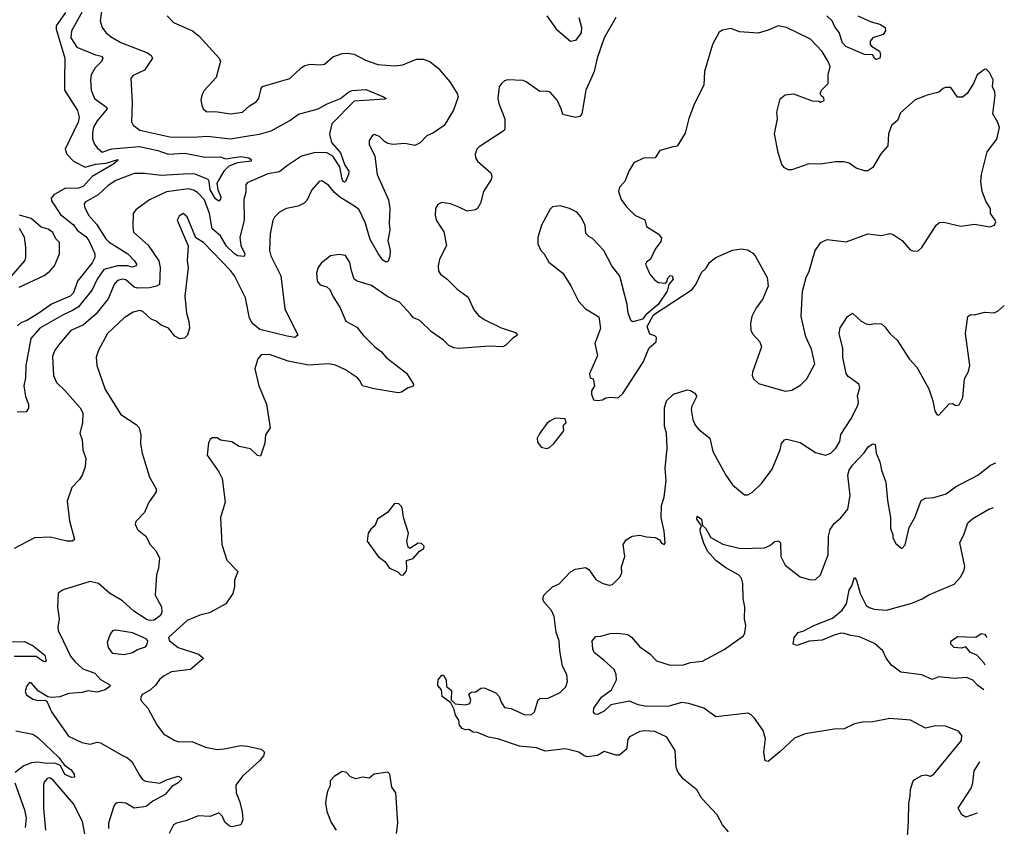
# Model space of a CAD drawing. Extents: x 1552033 to 1694788, y 811965 to 917215.
# Tile 576 of 632: x 1687497 to 1693322, y 870071 to 874852. Entities that reach past the tile are written whole.
import ezdxf

# ---------------------------------------------------------------- set-up
doc = ezdxf.new("R2010")
doc.units = 0

msp = doc.modelspace()

# ---------------------------------------------------------------- linework, layer by layer
at = {"layer": '0CON20XD'}
for points in [[(1687983.2, 874915), (1687973.5, 874845), (1687986, 874806), (1688006.9, 874776.9), (1688035, 874751.5), (1688095, 874717.1), (1688254, 874655), (1688275, 874640), (1688282, 874625), (1688236.3, 874553.7), (1688169.1, 874520.9), (1688154, 874505), (1688162, 874362), (1688158.2, 874248.2), (1688167.8, 874227.8), (1688208, 874198), (1688385, 874158.7), (1688523, 874157), (1688607.3, 874162.7), (1688745, 874146.5), (1688863.4, 874166.6), (1688915, 874173.6), (1688985, 874193.3), (1689095.8, 874255), (1689147.5, 874292.5), (1689262, 874325), (1689315.3, 874354.7), (1689395, 874384.7), (1689445, 874423.9), (1689465, 874432.2), (1689545, 874437.7), (1689648.8, 874395), (1689665.8, 874385), (1689657.8, 874382.2), (1689475, 874369.5), (1689343.9, 874235), (1689329.4, 874175), (1689341.5, 874125), (1689395, 874063.3), (1689420.5, 873990.5), (1689444.6, 873955), (1689442.1, 873935), (1689425.6, 873894.4), (1689419.2, 873890.8), (1689410, 873895), (1689405, 873907.5), (1689391.8, 873981.8), (1689348.9, 874045), (1689313.6, 874063.6), (1689245, 874065.8), (1689165.3, 874044.7), (1689074.8, 873985.2), (1689035, 873951.3), (1688965, 873939.5), (1688843.1, 873886.9), (1688834.4, 873875), (1688835, 873830), (1688822.6, 873787.4), (1688825.9, 873665), (1688798.9, 873565), (1688804.6, 873514.6), (1688828.5, 873465), (1688825, 873449.2), (1688785, 873454.7), (1688768.2, 873465), (1688721.4, 873511.4), (1688685, 873573.4), (1688635, 873613.2), (1688619.4, 873705), (1688591.4, 873785), (1688548.7, 873828.7), (1688525, 873843.3), (1688495, 873850.5), (1688366.4, 873833.6), (1688265, 873785.6), (1688184.6, 873725.4), (1688169.2, 873705), (1688165.8, 873625), (1688170.8, 873595), (1688257.7, 873517.7), (1688321.3, 873425), (1688328, 873385), (1688325.2, 873284.8), (1688306.3, 873273.7), (1688266.1, 873263.9), (1688195, 873262.9), (1688175, 873269.5), (1688125, 873312.2), (1688104.7, 873315.3), (1688075, 873307.3), (1688055.8, 873284.2), (1688020.5, 873199.5), (1687950.1, 873109.9), (1687873.9, 873046.1), (1687798.8, 873011.2), (1687735, 872934.2), (1687705.7, 872895), (1687691.7, 872858.3), (1687697.1, 872745), (1687715, 872704), (1687765, 872657.5), (1687855.6, 872555), (1687870.5, 872525), (1687868.1, 872465), (1687852.9, 872405), (1687865.8, 872365), (1687870, 872305), (1687888, 872255), (1687884, 872205), (1687869.5, 872160.5), (1687850.7, 872129.3), (1687806.4, 872083.6), (1687778.3, 872001.7), (1687791.2, 871885), (1687821.2, 871775), (1687810, 871765), (1687775.7, 871764.3), (1687677.9, 871787.9), (1687585, 871785.3), (1687465, 871722.5)], [(1687864.8, 874895), (1687803.1, 874785), (1687800.5, 874745), (1687835, 874689.2), (1687945, 874643.7), (1687982, 874635), (1687988.5, 874625), (1687981.1, 874605), (1687943.6, 874566.4), (1687920, 874525), (1687916.1, 874496.1), (1687920.4, 874435), (1687940, 874385), (1688010, 874335), (1688014.2, 874325), (1687955, 874252.2), (1687934.7, 874215), (1687927.3, 874182.7), (1687928.9, 874145), (1687940.6, 874115), (1687955, 874092.9), (1687985, 874068.6), (1688042.8, 874087.2), (1688205, 874101.3), (1688315, 874077), (1688375, 874056.1), (1688475, 874062.7), (1688595, 874038.9), (1688685, 874039.3), (1688715, 874027.3), (1688805, 874041.3), (1688852, 874035), (1688866.2, 874025), (1688866.7, 874015), (1688785, 874004.5), (1688735, 873985.5), (1688705.4, 873955), (1688664.4, 873885), (1688668.7, 873845), (1688686.2, 873803.8), (1688685, 873788.8), (1688675, 873778.6), (1688655, 873791.5), (1688623.8, 873845), (1688618.2, 873895), (1688611.5, 873905), (1688535, 873938.2), (1688499.5, 873939.5), (1688335, 873929.3), (1688235, 873942.3), (1688175, 873941.1), (1688065, 873900.7), (1688020.6, 873869.4), (1687960.8, 873815), (1687885, 873772), (1687878.6, 873761.4), (1687880.6, 873745), (1687904.6, 873694.6), (1687950.7, 873640.7), (1688007.5, 873555), (1688027.5, 873535), (1688136.4, 873466.4), (1688176.7, 873425), (1688188.2, 873405), (1688185.3, 873394.7), (1688165, 873386.2), (1688134.1, 873394.1), (1688075, 873394.9), (1687995, 873372.9), (1687955.7, 873315), (1687926.5, 873253.5), (1687845, 873152), (1687810.4, 873129.6), (1687755, 873104.8), (1687616.2, 873025), (1687562.4, 872965), (1687534.3, 872805), (1687532, 872732), (1687521.1, 872685), (1687531.8, 872621.8), (1687550, 872575), (1687548.5, 872551.5), (1687535, 872530.6), (1687482, 872528)], [(1687767.6, 874895), (1687712.5, 874815), (1687712.5, 874795), (1687764.8, 874625), (1687761.6, 874495)], [(1691024.4, 874865.6), (1690955.6, 874745), (1690914.1, 874624.1), (1690895.8, 874545), (1690875, 874496.2), (1690847.1, 874435), (1690822, 874295), (1690810.8, 874279.2), (1690785, 874272.9), (1690710, 874290), (1690701.2, 874325), (1690675.9, 874375.9), (1690635, 874422), (1690615, 874428), (1690575, 874426.7), (1690492.5, 874485), (1690475, 874491.2), (1690383.9, 874496.1), (1690365, 874490), (1690346.7, 874475), (1690334, 874455), (1690325.8, 874385), (1690331.4, 874355), (1690368, 874265), (1690367.5, 874205), (1690362.5, 874195), (1690215, 874100), (1690202, 874085), (1690191.2, 874055), (1690194, 874035), (1690206.2, 874015), (1690284, 873945), (1690290, 873925), (1690285.8, 873905), (1690241.9, 873835), (1690224.2, 873765), (1690205, 873733.8), (1690194.1, 873725.9), (1690145, 873719.2), (1690095, 873741.9), (1690045, 873762.5), (1689995, 873770), (1689971.3, 873758.7), (1689958, 873735), (1689955.7, 873695), (1689961.4, 873665), (1690005.8, 873595.8), (1690022, 873515), (1689980, 873435), (1689972, 873395), (1689975, 873362.5), (1689986.7, 873345), (1690026.2, 873315), (1690085, 873256), (1690150.3, 873210.3), (1690184.3, 873135), (1690210.6, 873100.6), (1690245, 873077.1), (1690345, 873028.6), (1690429.5, 872999.5), (1690442.5, 872985), (1690415, 872966.7), (1690373.3, 872925), (1690355, 872915.8), (1690275, 872919.2), (1690095, 872905.6), (1690065, 872908.5), (1690035, 872922.9), (1690005, 872954.2), (1689933.2, 873003.2), (1689865, 873070.8), (1689826.7, 873086.7), (1689809.5, 873109.5), (1689745, 873180), (1689675, 873210.8), (1689578.3, 873278.3), (1689494.2, 873304.2), (1689476.7, 873315), (1689459.2, 873365), (1689450, 873415), (1689425, 873456.2), (1689385, 873461.2), (1689335, 873453.8), (1689280.3, 873409.7), (1689263.8, 873385), (1689253.6, 873353.6), (1689257.5, 873305), (1689275, 873282.5), (1689315, 873270), (1689332.5, 873255), (1689351.7, 873211.7), (1689390.7, 873150.7), (1689427, 873067), (1689491.9, 873031.9), (1689528.8, 872985), (1689598, 872915), (1689637.5, 872885), (1689663.6, 872853.6), (1689785, 872758.8), (1689826.7, 872695), (1689825, 872682.5), (1689795, 872673.3), (1689755, 872646.7), (1689736.1, 872643.9), (1689594, 872666), (1689525, 872684), (1689508.3, 872718.3), (1689495, 872732), (1689425, 872778.6), (1689365, 872807.5), (1689325, 872815.4), (1689206.4, 872806.4), (1689085, 872830), (1688975, 872870.8), (1688925, 872868.8), (1688906.1, 872843.9), (1688888.8, 872785), (1688911.2, 872685), (1688958, 872575), (1688978.8, 872435), (1688951.2, 872395), (1688946.9, 872345), (1688921.7, 872268.3), (1688905, 872272.5), (1688861.7, 872311.7), (1688796.1, 872326.1), (1688752.5, 872352.5), (1688685, 872362.5), (1688665, 872377.5), (1688635, 872377.5), (1688623.6, 872366.4), (1688613.6, 872346.4), (1688606.7, 872275), (1688676, 872175), (1688695.7, 872135.7), (1688712, 871995), (1688685.8, 871905), (1688692.9, 871745), (1688721.7, 871651.7), (1688787.5, 871585), (1688767.5, 871535), (1688767, 871497), (1688757.5, 871455), (1688716.1, 871393.9), (1688619.8, 871340.2), (1688563.2, 871326.8), (1688487.5, 871295), (1688376.7, 871195), (1688383.8, 871175), (1688435, 871136), (1688555, 871096.2), (1688582.5, 871075), (1688577.5, 871065), (1688507.5, 871005), (1688395, 870990.6), (1688352.7, 870967.3), (1688323.7, 870946.3), (1688302.2, 870915), (1688270.6, 870885), (1688220, 870855), (1688211.2, 870831.2), (1688217, 870817), (1688255, 870776.2), (1688307.9, 870677.9), (1688348.8, 870625), (1688414.4, 870584.4), (1688437.7, 870577.7), (1688515, 870578.9), (1688596.7, 870545), (1688665, 870532.7), (1688707.5, 870535), (1688805, 870555.6), (1688845, 870552.2), (1688925, 870532.9), (1688945.8, 870515), (1688940, 870495), (1688916, 870464), (1688815.5, 870374.5), (1688775, 870320), (1688776.9, 870275), (1688797.9, 870225), (1688813.3, 870165), (1688817.1, 870115), (1688805, 870086.2), (1688755, 870074.2), (1688738.8, 870078.8), (1688711.2, 870101.2), (1688696.7, 870135), (1688675, 870156), (1688625, 870136), (1688555, 870138.8), (1688479.2, 870109.2), (1688424.5, 870095.5), (1688406.7, 870085), (1688381.2, 870035)], [(1688370, 874875), (1688406.7, 874835), (1688518.8, 874785), (1688558.8, 874755), (1688678, 874625), (1688684.2, 874605), (1688677.5, 874577.5), (1688659.7, 874510.3), (1688587.7, 874432.3), (1688574.2, 874405.8), (1688568.8, 874375), (1688573.8, 874345), (1688582, 874325), (1688605, 874307.1), (1688655, 874307.5), (1688745, 874294.1), (1688815.4, 874304.6), (1688857.6, 874342.4), (1688896.2, 874365), (1688912, 874385), (1688925.9, 874444.1), (1688934.4, 874455.6), (1689095, 874502.9), (1689162.6, 874567.4), (1689185, 874580.8), (1689215, 874589.2), (1689275, 874584.2), (1689300.5, 874589.5), (1689348.8, 874631.2), (1689405, 874652.2), (1689435, 874654.4), (1689475, 874647.8), (1689542, 874612), (1689615, 874585.8), (1689715, 874578.1), (1689764.5, 874585.5), (1689845, 874617.5), (1689885, 874618), (1689924.1, 874604.1), (1689975, 874562)], [(1690804.6, 874865), (1690820.5, 874805), (1690818.8, 874775), (1690785, 874729.6), (1690755, 874722.7), (1690678.6, 874788.6), (1690617.7, 874875)], [(1692455.5, 874875.5), (1692535, 874839.4), (1692586.7, 874825), (1692618, 874805), (1692620, 874785), (1692606, 874765), (1692544.7, 874745.3), (1692528.1, 874725), (1692528.6, 874705), (1692535.5, 874695.5), (1692583.8, 874665), (1692590, 874645), (1692586.7, 874625), (1692565, 874616.7), (1692555, 874622.5), (1692543.8, 874643.8), (1692495, 874646), (1692385, 874692.9), (1692365.6, 874715.6), (1692345, 874775.8), (1692319.2, 874809.2), (1692304.5, 874845), (1692273.1, 874875)], [(1690915, 872597.5), (1690945, 872602.5), (1690965, 872612.5), (1690995, 872616.7), (1691037, 872613), (1691065, 872640), (1691186.4, 872825), (1691221.2, 872908.8), (1691262.5, 872945), (1691265, 872970), (1691255, 872980), (1691225, 872990), (1691210, 873035), (1691246.2, 873105), (1691475.5, 873254.5), (1691497.1, 873285), (1691531.5, 873355), (1691559.3, 873380.7), (1691578.1, 873415), (1691615, 873444.4), (1691715, 873488.1), (1691765, 873495.7), (1691805, 873488.6), (1691835, 873470.8), (1691848.6, 873455), (1691919.2, 873325), (1691926, 873275), (1691890.8, 873195), (1691855, 873146), (1691829.4, 873095), (1691820.6, 873055), (1691823, 873013), (1691835, 872990), (1691876.2, 872945), (1691886, 872915), (1691833.3, 872765), (1691830, 872745), (1691837.5, 872725), (1691868.3, 872698.3), (1692025, 872652.9), (1692065, 872659.2), (1692119.3, 872690.7), (1692153.2, 872726.8), (1692200.8, 872815), (1692182.1, 872902.1), (1692148, 872975), (1692120.6, 873095), (1692128.6, 873245), (1692150, 873325), (1692167.4, 873362.6), (1692203.9, 873486.1), (1692236.3, 873533.7), (1692275, 873551.4), (1692386.4, 873536.4), (1692515, 873584), (1692595, 873573.8), (1692645, 873586.2), (1692665, 873580), (1692717.5, 873545), (1692765, 873490), (1692785, 873482.5), (1692813, 873483), (1692835, 873503.3), (1692918.8, 873635), (1692939.5, 873650.5), (1692965, 873653.8), (1693065, 873628.8), (1693145, 873642), (1693236.4, 873626.4), (1693263.3, 873635), (1693271.2, 873655), (1693268.8, 873665), (1693240, 873705), (1693240, 873735), (1693214.2, 873774.2), (1693192, 873835), (1693184, 873895), (1693187.5, 873935), (1693221.2, 874068.8), (1693277.5, 874145), (1693293.9, 874213.9), (1693284.2, 874244.2), (1693253.8, 874295), (1693268, 874405), (1693265.8, 874425.8), (1693252.5, 874455), (1693256.2, 874495), (1693235, 874540), (1693215, 874560), (1693205, 874557.5), (1693162.5, 874525), (1693140, 874475), (1693102.5, 874415), (1693075, 874392.5), (1693045, 874392.5), (1693005, 874450), (1692975, 874450), (1692960, 874445), (1692935, 874423.3), (1692865, 874406), (1692795, 874376.7), (1692708.8, 874301.2), (1692690, 874255), (1692653.8, 874225), (1692637, 874177), (1692633.3, 874105), (1692591.7, 874058.3), (1692545, 873977.5), (1692515, 873957.5), (1692495, 873957.5), (1692445, 873973.3), (1692405, 874002.5), (1692375, 874010), (1692325, 874010), (1692233.9, 873996.1), (1692165, 873998.8), (1692065, 873962.9), (1692045, 873962.5), (1692021.2, 873975), (1692006, 873995), (1691984.4, 874065), (1691963, 874177), (1691980, 874265), (1691975.8, 874305), (1691996.1, 874383.9), (1692025, 874406.7), (1692075, 874413.3), (1692185, 874372.5), (1692225, 874370), (1692235, 874363.3), (1692256.4, 874373.6), (1692255, 874390), (1692240, 874400), (1692232.5, 874415), (1692240, 874435), (1692280, 874475), (1692280, 874525), (1692292, 874575), (1692280.8, 874605), (1692244.3, 874664.3), (1692175, 874737.5), (1692033.9, 874806.1), (1691984.1, 874815.9), (1691925, 874790), (1691865, 874772.5), (1691755, 874780), (1691705, 874800), (1691655, 874790), (1691635, 874777.5), (1691595.7, 874705), (1691548, 874545), (1691543.6, 874463.6), (1691489.2, 874355), (1691456.4, 874266.4), (1691435, 874180), (1691386.4, 874103.6), (1691355, 874097.5), (1691285, 874077.5), (1691256, 874034), (1691187, 874033), (1691130, 874005), (1691101.2, 873955), (1691077.5, 873895), (1691045, 873860), (1691040, 873835), (1691055, 873787.5), (1691086.7, 873745), (1691136.7, 873695), (1691195, 873667.5), (1691205, 873627.5), (1691273.6, 873583.6), (1691295, 873560), (1691290.7, 873539.3), (1691256.4, 873493.6), (1691230, 873435), (1691205, 873416), (1691200, 873405), (1691225.8, 873345), (1691255, 873310), (1691277, 873297), (1691317, 873293), (1691326.7, 873303.3), (1691329.3, 873320.7), (1691345, 873337.5), (1691357.5, 873335), (1691363.3, 873315), (1691336.7, 873285), (1691328.1, 873245), (1691274.5, 873165.5), (1691200.8, 873105), (1691181.4, 873078.6), (1691125, 873062.5), (1691115, 873070), (1691096.7, 873115), (1691091.2, 873165), (1691046.7, 873333.3), (1691000, 873395), (1690953.3, 873485), (1690885, 873557.5), (1690865, 873567.5), (1690846.4, 873586.4), (1690842.5, 873635), (1690817.5, 873685), (1690793, 873713), (1690750, 873735), (1690695, 873750), (1690650, 873745), (1690635, 873730), (1690583.3, 873635), (1690563, 873563), (1690562.5, 873525), (1690580, 873485), (1690600, 873465), (1690627, 873417), (1690710.5, 873350.5), (1690757, 873277), (1690803.3, 873185), (1690845, 873140), (1690922.5, 873092.5), (1690933.6, 873023.6), (1690898.8, 872935), (1690916.2, 872865), (1690867.5, 872755), (1690871.7, 872731.7), (1690890, 872725), (1690897.5, 872685), (1690880, 872655), (1690880, 872635), (1690891.7, 872601.7), (1690915, 872597.5)], [(1689975, 874562), (1690041.4, 874485), (1690085.6, 874415), (1690091.4, 874395), (1690062.7, 874317.3), (1690008.6, 874225), (1689945, 874182.5), (1689905, 874163.8), (1689866.4, 874123.6), (1689835, 874107.1), (1689775, 874118.6), (1689705, 874112.9), (1689675, 874119.4), (1689655, 874130.8), (1689625, 874161.4), (1689595, 874172.5), (1689582, 874165), (1689564.2, 874135.8), (1689565, 874112.5), (1689598.6, 874045), (1689612.1, 873935), (1689678.1, 873785), (1689686.7, 873735), (1689682.5, 873647.5), (1689686.5, 873605), (1689674.5, 873545), (1689688.4, 873485), (1689687.4, 873452.6), (1689677.2, 873422.8), (1689665, 873415.7), (1689645, 873427.5), (1689617.4, 873467.4), (1689571.2, 873551.2), (1689541.9, 873651.9), (1689505, 873725.4), (1689484.6, 873745), (1689390.6, 873800.6), (1689359, 873829), (1689325, 873872.5), (1689285, 873897.8), (1689268.8, 873895), (1689224.6, 873845.4), (1689195, 873781.2), (1689180, 873765), (1689145, 873747.1), (1689075.9, 873734.1), (1689035, 873713.3), (1689005, 873683.3), (1688995, 873662.5), (1688979.4, 873585), (1688975.7, 873485), (1688983.1, 873455), (1689041.8, 873335), (1689065, 873141.2), (1689142, 872985), (1689125, 872970), (1689079.2, 872979.2), (1688918.2, 873018.2), (1688873.8, 873053.8), (1688857.2, 873085), (1688832.4, 873205), (1688768.4, 873335), (1688745, 873367.3), (1688585, 873532.7), (1688540, 873560), (1688487.3, 873685), (1688465, 873705.6), (1688440.7, 873689.3), (1688429.2, 873665), (1688493.9, 873513.9), (1688488.6, 873425), (1688492.9, 873385), (1688473.6, 873215), (1688483.8, 873113.8), (1688496.9, 873065), (1688501.5, 873025), (1688489.5, 872985), (1688472.4, 872967.6), (1688445, 872963.3), (1688415, 872978.2), (1688376.9, 873025), (1688333.8, 873043.8), (1688305, 873068), (1688275, 873078.8), (1688225.4, 873125.4), (1688205, 873130), (1688169.1, 873120.9), (1688115, 873086.7), (1688017.5, 872995), (1687964.2, 872895), (1687950, 872855), (1687954.3, 872805), (1688002.6, 872662.6), (1688096, 872515), (1688186.1, 872456.1), (1688204.4, 872435), (1688214.4, 872395), (1688211.7, 872341.7), (1688221.1, 872285), (1688264.5, 872144.5), (1688303.8, 872075), (1688303.6, 872056.4), (1688258.8, 871991.2), (1688235.8, 871935), (1688185, 871881.2), (1688180, 871865), (1688195, 871833.3), (1688243.3, 871795), (1688270, 871745), (1688305.5, 871705.5), (1688324.2, 871665), (1688317.5, 871605), (1688305.8, 871565.8), (1688298.6, 871445), (1688336.5, 871376.5), (1688338, 871345), (1688330.4, 871325), (1688292.9, 871297.1), (1688265, 871295.2), (1688245, 871302.9), (1688171.6, 871351.6), (1688105, 871411.5), (1688028, 871458), (1687962.5, 871515), (1687913.8, 871526.2), (1687753.6, 871476.4), (1687725, 871457.5), (1687720, 871375), (1687730, 871305), (1687721.9, 871255), (1687724.4, 871235), (1687736.7, 871213.3), (1687798.1, 871085), (1687822.7, 871052.7), (1687869.9, 871009.9), (1687942.7, 870982.7), (1687975, 870945.8), (1688030, 870915), (1688030, 870905), (1688002, 870885), (1687955, 870872), (1687901.6, 870878.4), (1687865, 870868.9), (1687787.5, 870862.5), (1687735, 870844.4), (1687685, 870839.2), (1687663.8, 870843.8), (1687608, 870878), (1687565, 870926.7), (1687555, 870927.5), (1687537.5, 870905), (1687530, 870875), (1687537.5, 870855), (1687575, 870828.8), (1687605, 870821.2), (1687645, 870823.8), (1687658, 870818), (1687685.8, 870755), (1687785, 870610.6), (1687865, 870572.2), (1687915, 870564.3), (1687955, 870574.2), (1687975, 870572), (1688105, 870497.1), (1688135, 870482.9), (1688161.3, 870461.3), (1688205, 870380), (1688224.3, 870355), (1688241.2, 870345), (1688326.9, 870333.1), (1688365, 870352.2), (1688435, 870374.5), (1688452.9, 870365), (1688453.5, 870355), (1688435.5, 870335), (1688396.9, 870313.1), (1688356.9, 870265), (1688284.8, 870225.2), (1688245, 870194.1), (1688175, 870184.6), (1688125, 870213.6), (1688085, 870218.6), (1688066.9, 870213.1), (1688055, 870196.2), (1688021.9, 870095), (1688021.9, 870065)], [(1687761.6, 874495), (1687762.8, 874435), (1687838.2, 874315), (1687850, 874275), (1687843.3, 874245), (1687766.8, 874085), (1687775.8, 874055.8), (1687815, 874013.8), (1687885, 873979.1), (1687945, 873997.1), (1688007.8, 874002.2), (1688077.5, 874025), (1688073.8, 874015), (1688047.5, 873995), (1687925, 873923.6), (1687872.3, 873865), (1687845, 873855.2), (1687765, 873852.1), (1687699.2, 873815), (1687683.3, 873795), (1687685, 873778.8), (1687738.3, 873698.3), (1687815, 873637.5), (1687836.5, 873605), (1687888.2, 873568.1), (1687905.7, 873545), (1687942.2, 873465), (1687941.5, 873445), (1687925, 873413.5), (1687839.6, 873305), (1687815, 873234.5), (1687795, 873215.4), (1687685, 873168.4), (1687610.5, 873115), (1687538.8, 873071.2), (1687503.5, 873056.5), (1687485, 873039.5)], [(1687495, 873268.2), (1687642.8, 873337.2), (1687676.4, 873363.6), (1687703.9, 873395), (1687731.8, 873465), (1687732.1, 873532.1), (1687711.8, 873555), (1687693, 873593), (1687665, 873611.1), (1687625, 873622.9), (1687565, 873674.8), (1687495.7, 873694.3)], [(1687397.5, 873275), (1687527.3, 873425), (1687533.6, 873445), (1687534, 873506), (1687524.7, 873565), (1687496, 873616)], [(1690525, 870738.6), (1690542.9, 870755), (1690565, 870825.6), (1690575, 870833.1), (1690623.4, 870836.6), (1690695, 870869.2), (1690727.8, 870902.2), (1690737.1, 870935), (1690733.1, 870975), (1690707.5, 871025), (1690692, 871115), (1690688.9, 871175), (1690670.4, 871225), (1690659.1, 871319.1), (1690644, 871355), (1690597.5, 871405), (1690592.5, 871425), (1690597.5, 871445), (1690650, 871495), (1690687.9, 871512.1), (1690755, 871584), (1690785, 871600), (1690845, 871610), (1690865, 871596.7), (1690905, 871538), (1690947.5, 871515), (1690985, 871504.3), (1691005, 871508.8), (1691045, 871550), (1691058.8, 871575), (1691057, 871613), (1691076.7, 871675), (1691067.5, 871745), (1691085, 871772.5), (1691120, 871795), (1691165, 871800), (1691205, 871790), (1691256.4, 871786.4), (1691283, 871773), (1691295, 871752.5), (1691310, 871745), (1691316.2, 871755), (1691310, 871825), (1691291.4, 871905), (1691294.3, 871975.7), (1691310, 872025), (1691321.1, 872125), (1691316.1, 872195), (1691327.7, 872315), (1691324.3, 872405), (1691311.4, 872445), (1691311.4, 872555), (1691323.1, 872595), (1691365, 872634.4), (1691445, 872660), (1691466.3, 872656.3), (1691491.1, 872641.1), (1691500.6, 872625), (1691499.4, 872615), (1691472.9, 872565), (1691470, 872545), (1691480, 872485), (1691492.6, 872452.6), (1691515.4, 872425.4), (1691580.8, 872375), (1691596.9, 872295), (1691675, 872156.2), (1691715, 872099.2), (1691785, 872040), (1691805, 872038.8), (1691833.3, 872055), (1691885, 872105.8), (1691948.6, 872191.4), (1691995.6, 872305), (1692005, 872343.3), (1692022.5, 872365), (1692035, 872368), (1692115, 872350), (1692205, 872290.8), (1692264.2, 872274.2), (1692295, 872286), (1692325, 872316), (1692348.2, 872355), (1692355, 872396.2), (1692415, 872486.2), (1692455, 872567.5), (1692459.2, 872585), (1692454.1, 872625.9), (1692467.8, 872675), (1692460.6, 872695), (1692398.9, 872738.9), (1692387, 872757), (1692366.4, 872855), (1692366.1, 872906.1), (1692345.9, 872994.1), (1692351.7, 873028.3), (1692393.8, 873095), (1692425, 873113.8), (1692475, 873068), (1692505, 873051.4), (1692525, 873046.9), (1692555.9, 873054.1), (1692595, 873051.2), (1692615, 873034), (1692645.6, 872995), (1692688.6, 872955), (1692758.8, 872845), (1692804, 872795), (1692875, 872667.5), (1692900, 872595), (1692911.2, 872535), (1692925, 872512.5), (1692935, 872510), (1692995, 872577.5), (1693015, 872580), (1693035, 872567.5), (1693055, 872572.5), (1693076.2, 872615), (1693087.5, 872725), (1693110.5, 872769.5), (1693117.5, 872805), (1693092.9, 872995), (1693105.8, 873094.2), (1693125, 873106.2), (1693145.9, 873104.1), (1693205, 873120), (1693263, 873117), (1693285, 873127.5), (1693322.1, 873159.7)], [(1690615, 872313.3), (1690630.7, 872319.3), (1690656.4, 872343.6), (1690710.7, 872409.3), (1690716.7, 872425), (1690713.3, 872446.7), (1690720, 872460), (1690730, 872465), (1690725, 872490), (1690665, 872492.5), (1690633.8, 872476.2), (1690615, 872462.5), (1690570.8, 872399.2), (1690558.8, 872375), (1690560.5, 872350.5), (1690581.7, 872321.7), (1690615, 872313.3)], [(1692748.7, 870015), (1692756, 870105), (1692756.6, 870215), (1692765.8, 870255), (1692766.5, 870295), (1692780, 870340), (1692788.3, 870351.7), (1692835, 870377.5), (1692855, 870380.8), (1692885, 870374.3), (1692905, 870385.6), (1693068, 870585), (1693071.2, 870615), (1693050.8, 870640.8), (1692975, 870670), (1692915, 870671.5), (1692855, 870657.5), (1692767.5, 870705), (1692645, 870715.7), (1692545, 870695.8), (1692485, 870693.8), (1692435, 870683.8), (1692375, 870654), (1692315, 870651.4), (1692145, 870623.8), (1692081.7, 870598.3), (1691995, 870518), (1691925, 870460), (1691907.5, 870465), (1691900, 870515), (1691909.2, 870595), (1691895.8, 870645), (1691845, 870716.7), (1691825, 870736.7), (1691805.9, 870745.9), (1691615.8, 870725.8), (1691545, 870776.7), (1691455, 870804.4), (1691415, 870809.2), (1691338.3, 870788.3), (1691205, 870785.8), (1691156.8, 870796.8), (1691105, 870818.6), (1690994.8, 870795.2), (1690955, 870757.9), (1690915, 870739.2), (1690901.4, 870741.4), (1690892.5, 870752.5), (1690894, 870776), (1690939.1, 870840.9), (1690998.6, 870885), (1691027.1, 870945), (1691026.1, 870976.1), (1691013.8, 871005), (1690955, 871058.1), (1690895.7, 871105), (1690887.1, 871125), (1690884, 871175), (1690905, 871200), (1690935, 871202.5), (1690990.7, 871219.3), (1691035, 871220.8), (1691095, 871211.9), (1691116.1, 871196.1), (1691165, 871140), (1691225, 871098.8), (1691265, 871056.7), (1691345, 871031.8), (1691425, 871033.9), (1691465, 871046.2), (1691536.7, 871055), (1691665, 871124.2), (1691778.8, 871205), (1691787.9, 871222.1), (1691792.2, 871265), (1691785.4, 871305), (1691787.1, 871377.1), (1691778.2, 871425), (1691775.4, 871515), (1691767.8, 871545), (1691750.6, 871565), (1691675, 871607.3), (1691615, 871651.5), (1691565.4, 871705), (1691543.9, 871753.9), (1691524.5, 871815), (1691523.3, 871836.7), (1691530, 871855), (1691503.8, 871895), (1691505, 871912.5), (1691531.2, 871895), (1691537.5, 871857.5), (1691555, 871841.2), (1691585.8, 871785.8), (1691657.6, 871747.6), (1691762.1, 871722.1), (1691904.2, 871725.8), (1691935, 871739.2), (1691965, 871763.3), (1691986.4, 871766.4), (1691998.8, 871755), (1692000.8, 871675), (1692025, 871622), (1692115, 871554.2), (1692175, 871536), (1692205, 871538.8), (1692234.2, 871565.8), (1692280, 871685), (1692282, 871795), (1692292, 871835), (1692315, 871868.8), (1692355, 871903.8), (1692395.6, 871955), (1692411.2, 872035), (1692396.2, 872155), (1692404, 872186), (1692425, 872214.3), (1692492.4, 872287.6), (1692516.4, 872323.6), (1692545, 872342), (1692557.3, 872337.3), (1692564.3, 872285), (1692585.7, 872235), (1692595.6, 872185), (1692622.2, 872115), (1692630.8, 872005), (1692649.2, 871905), (1692649.3, 871839.3), (1692662.5, 871805), (1692662.5, 871785), (1692680.7, 871750.7), (1692715, 871722.5), (1692735.8, 871744.2), (1692760, 871845), (1692793.8, 871905), (1692831.2, 872005), (1692855, 872020), (1692905, 872022.5), (1692977.5, 872045), (1693034, 872086), (1693164.6, 872155.4), (1693240, 872215), (1693271.5, 872228.6)], [(1689765, 871563.8), (1689783.3, 871585), (1689788.3, 871601.7), (1689785, 871650), (1689825, 871663.3), (1689862.5, 871705), (1689887.7, 871722.3), (1689890, 871735), (1689875, 871751.2), (1689855, 871753.8), (1689805, 871722.5), (1689795, 871730), (1689787.5, 871765), (1689797, 871813), (1689767.5, 871905), (1689761.7, 871951.7), (1689755, 871970), (1689740, 871985), (1689715, 871987.5), (1689675, 871937.5), (1689613.3, 871895), (1689597.5, 871855), (1689573.6, 871836.4), (1689558.3, 871811.7), (1689552.5, 871765), (1689617.5, 871675), (1689657.5, 871645), (1689684.3, 871604.3), (1689734.1, 871584.1), (1689750, 871565), (1689765, 871563.8)], [(1693201, 870884.3), (1693165, 870911.4), (1693135, 870942.9), (1693097.9, 870957.9), (1693025, 870951.2), (1692935, 870962), (1692895, 870945.8), (1692834.3, 870974.3), (1692710.3, 870990.3), (1692655, 871030), (1692623, 871073), (1692603.5, 871115), (1692555, 871160), (1692465, 871199.4), (1692415, 871206.2), (1692375, 871219.1), (1692355, 871220), (1692315, 871207.9), (1692245, 871178.1), (1692167.9, 871172.1), (1692095, 871146.7), (1692073.3, 871155), (1692078.8, 871195), (1692102.5, 871225), (1692135.9, 871234.1), (1692195, 871266), (1692305, 871308.6), (1692362.6, 871357.4), (1692387.7, 871395), (1692404.7, 871475.3), (1692419.4, 871500.6), (1692435, 871550), (1692448.6, 871535), (1692470, 871455), (1692505.6, 871385), (1692522.3, 871372.3), (1692552.2, 871362.2), (1692625, 871356.1), (1692775, 871398.7), (1692836.4, 871423.6), (1692875, 871448.2), (1693025, 871510.6), (1693065, 871554.3), (1693085.4, 871595), (1693088.8, 871615), (1693059.1, 871755), (1693085, 871808), (1693106.6, 871873.4), (1693135, 871899.4), (1693230, 871955), (1693258.2, 871963.5)], [(1688115, 871094.5), (1688165, 871106.9), (1688195, 871124.5), (1688241.1, 871138.9), (1688250.3, 871149.7), (1688256.2, 871175), (1688246.3, 871186.3), (1688165, 871223.1), (1688065, 871238.6), (1688046.7, 871235), (1688032.5, 871215), (1688014.3, 871165.7), (1688020.8, 871135), (1688045, 871102.9), (1688115, 871094.5)], [(1693208.9, 871031.6), (1693202.2, 871042.2), (1693159.4, 871089.4), (1693122, 871105), (1693095, 871140), (1693068.3, 871131.7), (1693024.7, 871134.7), (1693006, 871155), (1693006.4, 871173.6), (1693045, 871200), (1693153.6, 871196.4), (1693185, 871218), (1693205, 871214.2), (1693215, 871203.3), (1693217.6, 871194.3)], [(1687445, 871169.6), (1687525, 871172), (1687577.1, 871145), (1687645, 871090), (1687654.4, 871055.6), (1687645, 871050.9), (1687635, 871055.5), (1687595, 871083.2), (1687465, 871081.9)], [(1691690.8, 870045), (1691654, 870085), (1691624, 870145), (1691532.6, 870242.6), (1691502.7, 870292.7), (1691425, 870356), (1691392.5, 870395), (1691380, 870425), (1691375.7, 870525), (1691325, 870603.8), (1691255, 870638.9), (1691195, 870643.1), (1691165, 870638.6), (1691104.1, 870605.9), (1691095, 870590), (1691087, 870533), (1691045, 870498.8), (1691025, 870497.5), (1690955, 870520), (1690915, 870496.7), (1690855, 870487.9), (1690835.8, 870495), (1690805.4, 870515.4), (1690725.4, 870535.4), (1690605, 870520.9), (1690555, 870541.3), (1690455, 870551.9), (1690325, 870595.8), (1690270, 870605), (1690205, 870632.5), (1690180, 870635), (1690155, 870650), (1690135, 870647.5), (1690115, 870656.7), (1690100, 870675), (1690094.3, 870705), (1690075.8, 870735), (1690068, 870768), (1690048.3, 870808.3), (1689997.5, 870845), (1689993.3, 870885), (1689971.2, 870911.2), (1689973.3, 870945), (1689995, 870972.5), (1690005, 870972.5), (1690020, 870945), (1690022.5, 870905), (1690051.7, 870881.7), (1690050, 870825), (1690073, 870803), (1690133.6, 870796.4), (1690160, 870805), (1690167, 870823), (1690155, 870860), (1690168.3, 870871.7), (1690195, 870873.3), (1690226.1, 870893.9), (1690245, 870896.2), (1690315, 870866.7), (1690333.8, 870845), (1690345, 870812.5), (1690365, 870781.2), (1690405, 870773.8), (1690485, 870736.2), (1690525, 870738.6)], [(1687475, 870642.2), (1687575, 870622.2), (1687605, 870602.5), (1687728.7, 870485), (1687760.9, 870440.9), (1687801.3, 870411.3), (1687818.5, 870385), (1687822.3, 870367.7), (1687805, 870365.5), (1687765, 870384.7), (1687737.7, 870437.7), (1687705, 870451.6), (1687655, 870449.3), (1687605, 870456.9), (1687567, 870453), (1687522.2, 870435), (1687470.6, 870395)], [(1693161.8, 870155.8), (1693095, 870131.9), (1693070, 870145), (1693050, 870185), (1693126.2, 870303.8), (1693136.9, 870335), (1693144.5, 870405), (1693178.1, 870459.6)], [(1689725.8, 870034.2), (1689734.1, 870095.9), (1689722, 870275), (1689698.3, 870308.3), (1689686.2, 870385), (1689675, 870397.5), (1689595, 870386.7), (1689565, 870362.5), (1689525, 870367.5), (1689485, 870357.5), (1689455, 870370), (1689430, 870395), (1689405, 870402.5), (1689357.7, 870372.3), (1689334.1, 870345.9), (1689333, 870317), (1689317.5, 870285), (1689310, 870245), (1689306.7, 870215), (1689313.8, 870165), (1689339.3, 870099.3), (1689370, 870055)], [(1687468.2, 870335), (1687525.1, 870175.1), (1687534.8, 870125), (1687529.5, 870070.5)], [(1687882.4, 870032.4), (1687867.8, 870105), (1687815, 870209.2), (1687695, 870350.4), (1687675, 870363.1), (1687660.7, 870359.3), (1687641.2, 870338.8), (1687637.5, 870325), (1687638.5, 870185), (1687650.4, 870055)]]:
    msp.add_lwpolyline(points, dxfattribs=at)

doc.saveas('drawing.dxf')
